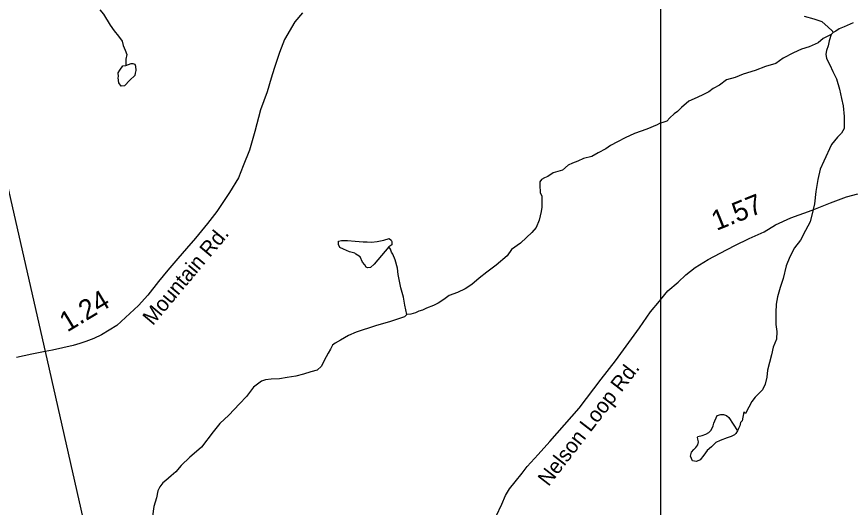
# Model space of a CAD drawing. Extents: x 1950930 to 2061844, y 904556 to 1017002.
# Drawn here: x 2013692 to 2018935, y 963031 to 966115 of the extents above; entities that cross this region are included whole.
import ezdxf

# ---------------------------------------------------------------- set-up
doc = ezdxf.new("R2010")
doc.units = 0
for name, color, linetype in [('Exist Hydrographic Creek Single Shore', 7, 'Continuous'), ('Exist Hydrographic Misc Water Feature', 7, 'Continuous'), ('Exist Road Primary US Structure Standard Bridge CELL', 7, 'Continuous'), ('Exist Road Secondary Type 51 Attributed', 7, 'Continuous'), ('Exist Road Secondary Type 51 Label', 7, 'Continuous'), ('Exist Utilities Electrical Transmission Line', 7, 'Continuous'), ('Map Preparation Inset Cut Line', 7, 'Continuous')]:
    doc.layers.add(name, color=color, linetype=linetype)

msp = doc.modelspace()

# ---------------------------------------------------------------- linework, layer by layer
at = {"layer": 'Exist Hydrographic Creek Single Shore'}
for points in [[(2018953.4, 966075.9), (2018897.1, 966051.8), (2018865.4, 966040), (2018843.4, 966023.7), (2018827.5, 966015.9)], [(2018815.4, 966004), (2018765.3, 965977.8), (2018733.3, 965951.8), (2018675.3, 965925.8), (2018627.4, 965911.7), (2018577.4, 965887.8), (2018513.3, 965853.7), (2018467.4, 965821.5), (2018401.3, 965801.5), (2018337.5, 965777.6), (2018261.5, 965753.6), (2018211.5, 965733.6), (2018157.4, 965717.3), (2018111.4, 965685.5), (2018071.6, 965663.3), (2018045.6, 965643.2), (2018011.4, 965625.2), (2017971.7, 965607.3), (2017919.7, 965585.1), (2017873.5, 965543.4), (2017847.4, 965519.3), (2017827.4, 965505.3), (2017799.7, 965479.3), (2017781.5, 965459.3), (2017761.7, 965451.2), (2017735.6, 965443.2), (2017719.7, 965435), (2017655.8, 965409.1), (2017577.8, 965381.1), (2017519.7, 965352.8), (2017471.7, 965328.9), (2017427.5, 965304.8), (2017397.6, 965284.8), (2017349.8, 965258.9), (2017309.6, 965236.7), (2017257.8, 965222.7), (2017221.7, 965206.7), (2017187.6, 965194.6), (2017159.8, 965180.8), (2017125.7, 965150.6), (2017065.9, 965132.8), (2017033.6, 965110.5), (2017011.8, 965102.8), (2016991.9, 965090.7), (2016981.7, 965076.5), (2016982, 965056.4), (2016984, 965010.5), (2016994, 964986.6), (2016993.9, 964950.5), (2016995.8, 964918.7), (2016990, 964890.6), (2016978.1, 964836.6), (2016960, 964790.4), (2016932.1, 964758.5), (2016898, 964726.4), (2016860.2, 964690.4), (2016803.9, 964652.5), (2016776.2, 964612.4), (2016708, 964552.5), (2016648, 964508.4), (2016600.3, 964470.4), (2016554.2, 964432.3), (2016512.3, 964404.2), (2016464.2, 964380.3), (2016412.3, 964362.3), (2016378.3, 964338.1), (2016342.4, 964314.2), (2016314.2, 964300.1), (2016270.2, 964282.3), (2016244.3, 964270), (2016220.3, 964263.9), (2016200.4, 964254.2), (2016170.3, 964245.9), (2016146.3, 964242.2)], [(2016146.3, 964242.2), (2016130.3, 964228.1), (2016042.3, 964198), (2015948.3, 964171.8), (2015826.3, 964132), (2015778.3, 964111.6), (2015728.5, 964081.8), (2015694.3, 964061.8), (2015678.3, 964049.7), (2015666.3, 964025.7), (2015650.3, 963999.7), (2015626.4, 963953.6), (2015608.6, 963917.6), (2015582.5, 963893.5), (2015542.5, 963881.5), (2015496.6, 963867.7), (2015448.5, 963855.6), (2015392.5, 963847.6), (2015344.4, 963839.4), (2015292.5, 963835.5), (2015256.6, 963831.3), (2015232.5, 963823.3), (2015180.5, 963785.3), (2015136.7, 963727.2), (2015092.7, 963681.2), (2015026.6, 963609.3), (2014968.7, 963557.4), (2014928.6, 963505), (2014854.7, 963409.1), (2014822.7, 963381.2), (2014780.9, 963345), (2014726.6, 963293), (2014692.7, 963253), (2014663, 963229), (2014630.8, 963199.1), (2014610.9, 963185.1), (2014592.9, 963158.9), (2014579, 963134.9), (2014570.8, 963091.1), (2014554.9, 963035), (2014547.1, 962975.1)]]:
    msp.add_lwpolyline(points, dxfattribs=at)
at = {"layer": 'Exist Hydrographic Misc Water Feature'}
for points in [[(2014215, 966159.1), (2014237.1, 966131), (2014279, 966062.9), (2014305.2, 966026.9), (2014333, 965992.8), (2014355, 965960.9), (2014361, 965935.2), (2014373.2, 965905), (2014385.1, 965876.9), (2014379.3, 965849.1), (2014379.3, 965820.9), (2014379.1, 965809.1)], [(2018827.5, 966015.9), (2018823.4, 966023.8), (2018793.4, 966051.7), (2018757.3, 966083.9), (2018707.1, 966099.7), (2018647.1, 966115.7)], [(2018815.4, 966004), (2018801.4, 965963.9), (2018795.2, 965931.9), (2018785.4, 965903.8), (2018781.3, 965880), (2018785.3, 965851.7), (2018805.5, 965811.9), (2018825.4, 965771.7), (2018847.3, 965723.7), (2018867.7, 965659.9), (2018879.6, 965600), (2018889.5, 965555.8), (2018895.6, 965487.7), (2018895.8, 965431.9), (2018895.7, 965411.9), (2018879.7, 965383.7), (2018853.9, 965357.6), (2018815.8, 965311.8), (2018767.7, 965207.8), (2018746, 965155.7), (2018729.9, 965091.8), (2018717.8, 965015.5), (2018710, 964939.6), (2018699.8, 964893.8), (2018682, 964825.6), (2018654, 964771.7), (2018622.2, 964709.7), (2018584.1, 964661.6), (2018554.1, 964605.4), (2018532.2, 964549.4), (2018512.2, 964469.4), (2018494.3, 964413.4), (2018476.3, 964353.4), (2018468.5, 964307.6), (2018466.4, 964255.4), (2018466.5, 964179.6), (2018472.5, 964135.5), (2018470.5, 964087.3), (2018450.4, 964037.5), (2018438.6, 963989.5), (2018426.4, 963941.5), (2018414.6, 963893.6), (2018410.7, 963849.3), (2018398.7, 963805.3), (2018382.8, 963769.5), (2018356.7, 963743.5), (2018336.6, 963723.2), (2018316.6, 963695.4), (2018296.9, 963659.4), (2018276.7, 963621.4), (2018264.8, 963631.2), (2018254.7, 963575.3), (2018244.7, 963563.3), (2018241, 963543.4), (2018232.7, 963527.1), (2018229, 963519.3), (2018224.9, 963511.2)], [(2018827.5, 966015.9), (2018815.4, 966004)], [(2014379.1, 965809.1), (2014411.2, 965820.9), (2014423.3, 965821), (2014435, 965817.1), (2014439.1, 965805.2), (2014441.1, 965777), (2014437.2, 965761), (2014435.2, 965744.9), (2014403.1, 965717), (2014369.2, 965681), (2014349.2, 965679.1), (2014335.1, 965699.1), (2014331.2, 965731), (2014331.4, 965738.9), (2014331.2, 965762.8), (2014341.4, 965779), (2014359.3, 965806.9), (2014379.1, 965809.1)], [(2016032.1, 964667.9), (2015940.2, 964559.8), (2015918.1, 964538), (2015898, 964535.8), (2015889.9, 964539.9), (2015882.1, 964555.8), (2015867.9, 964571.8), (2015851.9, 964606), (2015836, 964615.8), (2015826, 964621.9), (2015817.9, 964627.7), (2015785.9, 964635.9), (2015747.9, 964653.8), (2015724.1, 964663.8), (2015716, 964683.6), (2015716, 964699.7), (2015716.1, 964703.6), (2015735.9, 964707.8), (2015772, 964707.7), (2015819.8, 964703.8), (2015871.9, 964699.8), (2015895.9, 964699.9), (2015924.1, 964698), (2015959.9, 964701.9), (2016000.1, 964709.9), (2016034.1, 964720), (2016048, 964709.9), (2016052.1, 964701.9), (2016051.9, 964690.1), (2016052, 964681.9), (2016032.1, 964667.9)], [(2016146.3, 964242.2), (2016134.1, 964302.1), (2016124.3, 964351.9), (2016108.1, 964410), (2016092.1, 964494), (2016086.1, 964533.9), (2016072, 964586), (2016058, 964622.1), (2016050.1, 964634), (2016043.9, 964653.9), (2016032.1, 964667.9)], [(2018224.9, 963511.2), (2018214.7, 963495.3), (2018207, 963487.3), (2018184.7, 963475.3), (2018161, 963467.3), (2018117, 963451.1), (2018088.8, 963437.2), (2018073, 963421.2), (2018061, 963411.2), (2018034.9, 963387.2), (2018013, 963359.1), (2017991, 963329), (2017966.9, 963319), (2017943, 963323.1), (2017928.9, 963352.9), (2017936.9, 963377.1), (2017951.1, 963395.1), (2017962.8, 963407), (2017976.9, 963423.2), (2017980.9, 963443.1), (2017977, 963459.3), (2017973, 963471.2), (2017977, 963475), (2018002.8, 963483), (2018026.9, 963491), (2018044.8, 963501.2), (2018046.8, 963503.1), (2018060.9, 963515.3), (2018072.9, 963543.2), (2018076.9, 963559.2), (2018096.9, 963607.1), (2018120.7, 963615.1), (2018136.8, 963615.1), (2018156.6, 963607.1), (2018170.8, 963595.4), (2018224.9, 963511.2)]]:
    msp.add_lwpolyline(points, dxfattribs=at)
at = {"layer": 'Exist Road Secondary Type 51 Attributed'}
for points in [[(2015489.6, 966139.6), (2015441, 966082), (2015376.7, 965971.9), (2015345.4, 965889.7), (2015311.1, 965790.1), (2015293.1, 965729.8), (2015267.3, 965643.9), (2015226.2, 965529.8), (2015189.5, 965394.3), (2015155.3, 965275.9), (2015115.7, 965176.6), (2015086.4, 965102.3), (2015031.2, 965010.8), (2015000.9, 964964.9), (2014950.6, 964890), (2014892.9, 964814.7), (2014816.2, 964722.3), (2014759.5, 964657.7), (2014704.8, 964594.2), (2014642.2, 964520.8), (2014583.6, 964451.3), (2014515.9, 964365.3), (2014459.1, 964300.1), (2014321.5, 964173.5), (2014225.9, 964115.8), (2014178, 964092.4), (2014126.1, 964073.2), (2014088.1, 964060.1), (2014046.2, 964047.2), (2013918.1, 964019.1), (2013870.1, 964009.6), (2013786.2, 963993), (2013690.1, 963973)], [(2016707.1, 962974.6), (2016742.9, 963050.7), (2016767, 963104.6), (2016790.9, 963146.7), (2016826.8, 963190.6), (2016871, 963244.7), (2016902.8, 963286.6), (2016970.8, 963362.9), (2017044.8, 963444.7), (2017228.7, 963653), (2017368.6, 963836.9), (2017458.4, 963951.1), (2017608.4, 964159.3), (2017678.3, 964259.2), (2017734.3, 964327.3), (2017741.4, 964335.8), (2017788.2, 964391.4), (2017852.2, 964445.3), (2017900.1, 964491.5), (2017960.1, 964537.5), (2018040.2, 964589.4), (2018116.1, 964629.5), (2018208.1, 964677.6), (2018298.2, 964719.7), (2018394.1, 964763.7), (2018464.1, 964807.7), (2018562, 964849.9), (2018696.1, 964899.9), (2018810, 964945.9), (2018912, 964982), (2018982.1, 965002)]]:
    msp.add_lwpolyline(points, dxfattribs=at)
at = {"layer": 'Exist Utilities Electrical Transmission Line'}
msp.add_line((2012890.3, 968322), (2013870.1, 964009.6), dxfattribs=at)
msp.add_lwpolyline([(2013870.1, 964009.6), (2014215.1, 962491), (2014362.5, 962075.7)], dxfattribs=at)
at = {"layer": 'Map Preparation Inset Cut Line'}
for p, q in [((2017741.4, 966383.5), (2017741.4, 964335.8)), ((2017741.4, 964335.8), (2017741.4, 961679.4))]:
    msp.add_line(p, q, dxfattribs=at)

# ---------------------------------------------------------------- texts
at = {"layer": 'Exist Road Primary US Structure Standard Bridge CELL'}
for s, rotation, p in [('1.57', 21.9965, (2018093.3, 964768)), ('1.24', 31.1249, (2014010, 964129.2))]:
    msp.add_text(s, height=125, rotation=rotation, dxfattribs=at).set_placement(p)
at = {"layer": 'Exist Road Secondary Type 51 Label'}
for s, rotation, p in [('Mountain Rd.', 50.0869, (2014548.2, 964169.2)), ('Nelson Loop Rd.', 52.321, (2017036.7, 963157.4))]:
    msp.add_text(s, height=95, rotation=rotation, dxfattribs=at).set_placement(p)

doc.saveas('drawing.dxf')
